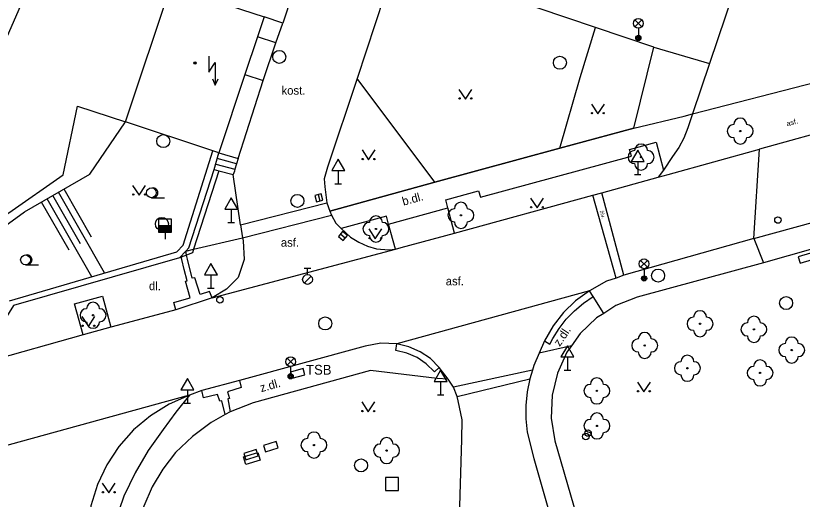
# Model space of a CAD drawing. Extents: x -596229 to -595156, y -1161237 to -1159376.
# Drawn here: x -596012 to -595951.6, y -1160048.1 to -1160011 of the extents above; entities that cross this region are included whole.
import ezdxf

# ---------------------------------------------------------------- set-up
doc = ezdxf.new("R2010")
doc.units = 0
for name, color, linetype in [('Level 22', 7, 'Continuous'), ('Level 24', 7, 'Continuous'), ('Level 26', 7, 'Continuous'), ('Level 27', 7, 'Continuous'), ('Level 28', 7, 'Continuous'), ('Level 33', 7, 'Continuous'), ('Level 34', 7, 'Continuous'), ('Level 36', 7, 'Continuous'), ('Level 39', 7, 'Continuous'), ('Specificka linie pasportu komunikaci', 7, 'Continuous'), ('TM - budovy zdene_ betonove - VP', 7, 'Continuous'), ('TM - chodniky - VP', 7, 'Continuous'), ('TM - horni hrana svahu', 7, 'Continuous'), ('TM - hranice souvisleho porostu (skupiny stromu_ kere)', 7, 'Continuous'), ('TM - komunikace - VP', 7, 'Continuous'), ('TM - letecke snimky - pomocna linie', 7, 'Continuous'), ('TM - popis objektu', 7, 'Continuous'), ('TM - popis povrchu', 7, 'Continuous'), ('TM - rozhrani mezi zpev. plochami mezi sebou - VP', 7, 'Continuous'), ('TM - rozhrani ploch obecne - VP', 7, 'Continuous'), ('TM - schody - VP', 7, 'Continuous'), ('TM - srafovani', 7, 'Continuous'), ('TM - zed operna - VP', 7, 'Continuous')]:
    doc.layers.add(name, color=color, linetype=linetype)

msp = doc.modelspace()

# ---------------------------------------------------------------- linework, layer by layer
at = {"layer": 'Level 22'}
for centre in [(-595956.35, -1160019.83), (-595963.97, -1160021.83), (-595977.82, -1160026.3), (-595984.35, -1160027.35), (-596006.1, -1160033.98), (-595959.44, -1160034.63), (-595955.3, -1160035.06), (-595963.69, -1160036.3), (-595952.39, -1160036.65), (-595960.41, -1160038.05), (-595954.82, -1160038.41), (-595967.37, -1160039.79), (-595967.36, -1160042.48), (-595989.12, -1160043.95), (-595983.53, -1160044.38)]:
    msp.add_circle(centre, 0.05, dxfattribs=at)
for centre, start, end in [((-595956.35, -1160019.33), 0, 180), ((-595956.85, -1160019.83), 90, 270), ((-595955.85, -1160019.83), 270, 90), ((-595956.35, -1160020.33), 180, 0), ((-595963.97, -1160021.33), 0, 180), ((-595964.47, -1160021.83), 90, 270), ((-595963.47, -1160021.83), 270, 90), ((-595963.97, -1160022.33), 180, 0), ((-595977.82, -1160025.8), 0, 180), ((-595984.35, -1160026.85), 0, 180), ((-595978.32, -1160026.3), 90, 270), ((-595977.32, -1160026.3), 270, 90), ((-595984.85, -1160027.35), 90, 270), ((-595983.85, -1160027.35), 270, 90), ((-595977.82, -1160026.8), 180, 0), ((-595984.35, -1160027.85), 180, 0), ((-596006.1, -1160033.48), 0, 180), ((-596006.6, -1160033.98), 90, 270), ((-596005.6, -1160033.98), 270, 90), ((-595959.44, -1160034.13), 0, 180), ((-595959.94, -1160034.63), 90, 270), ((-595958.94, -1160034.63), 270, 90), ((-595955.3, -1160034.56), 0, 180), ((-596006.1, -1160034.48), 180, 0), ((-595955.8, -1160035.06), 90, 270), ((-595954.8, -1160035.06), 270, 90), ((-595963.69, -1160035.8), 0, 180), ((-595959.44, -1160035.13), 180, 0), ((-595964.19, -1160036.3), 90, 270), ((-595963.19, -1160036.3), 270, 90), ((-595955.3, -1160035.56), 180, 0), ((-595952.39, -1160036.15), 0, 180), ((-595952.89, -1160036.65), 90, 270), ((-595951.89, -1160036.65), 270, 90), ((-595963.69, -1160036.8), 180, 0), ((-595960.41, -1160037.55), 0, 180), ((-595952.39, -1160037.15), 180, 0), ((-595960.91, -1160038.05), 90, 270), ((-595959.91, -1160038.05), 270, 90), ((-595954.82, -1160037.91), 0, 180), ((-595955.32, -1160038.41), 90, 270), ((-595954.32, -1160038.41), 270, 90), ((-595967.37, -1160039.29), 0, 180), ((-595960.41, -1160038.55), 180, 0), ((-595954.82, -1160038.91), 180, 0), ((-595967.87, -1160039.79), 90, 270), ((-595966.87, -1160039.79), 270, 90), ((-595967.37, -1160040.29), 180, 0), ((-595967.36, -1160041.98), 0, 180), ((-595967.86, -1160042.48), 90, 270), ((-595966.86, -1160042.48), 270, 90), ((-595989.12, -1160043.45), 0, 180), ((-595967.36, -1160042.98), 180, 0), ((-595989.62, -1160043.95), 90, 270), ((-595988.62, -1160043.95), 270, 90), ((-595984.03, -1160044.38), 90, 270), ((-595983.53, -1160043.88), 0, 180), ((-595983.03, -1160044.38), 270, 90), ((-595989.12, -1160044.45), 180, 0), ((-595983.53, -1160044.88), 180, 0)]:
    msp.add_arc(centre, 0.5, start, end, dxfattribs=at)
at = {"layer": 'Level 24'}
for points in [[(-595951.744, -1160029.976), (-595950.789, -1160029.682), (-595950.936, -1160029.204), (-595951.891, -1160029.498)], [(-595990.782, -1160038.82), (-595989.819, -1160038.55), (-595989.954, -1160038.069), (-595990.917, -1160038.339)], [(-595992.032, -1160043.685), (-595992.984, -1160043.991), (-595992.831, -1160044.467), (-595991.879, -1160044.161)], [(-595993.551, -1160044.293), (-595994.503, -1160044.599), (-595994.351, -1160045.075), (-595993.398, -1160044.77)]]:
    msp.add_lwpolyline(points, close=True, dxfattribs=at)
at = {"layer": 'Level 26'}
msp.add_lwpolyline([(-595983.62, -1160047.45), (-595982.62, -1160047.45), (-595982.62, -1160046.45), (-595983.62, -1160046.45)], close=True, dxfattribs=at)
at = {"layer": 'Level 27'}
for p, q in [((-595988.806, -1160024.709), (-595988.674, -1160025.191)), ((-595987.081, -1160027.728), (-595986.699, -1160028.052))]:
    msp.add_line(p, q, dxfattribs=at)
for points in [[(-595989.047, -1160024.774), (-595988.916, -1160025.257), (-595988.433, -1160025.126), (-595988.564, -1160024.643)], [(-595987.242, -1160027.919), (-595986.861, -1160028.242), (-595986.538, -1160027.861), (-595986.919, -1160027.538)]]:
    msp.add_lwpolyline(points, close=True, dxfattribs=at)
for centre in [(-595991.78, -1160014.13), (-595970.21, -1160014.58), (-596000.7, -1160020.6), (-595990.39, -1160025.19), (-596000.81, -1160026.96), (-595962.66, -1160030.93), (-595952.82, -1160033.04), (-595988.25, -1160034.61), (-595985.5, -1160045.51)]:
    msp.add_circle(centre, 0.5, dxfattribs=at)
at = {"layer": 'Level 28'}
for p, q in [((-596001.06, -1160027.09), (-596000.06, -1160027.09)), ((-596001.06, -1160027.14), (-596000.06, -1160027.14)), ((-596001.06, -1160027.19), (-596000.06, -1160027.19)), ((-596001.06, -1160027.24), (-596000.06, -1160027.24)), ((-596001.06, -1160027.29), (-596000.06, -1160027.29)), ((-596001.06, -1160027.34), (-596000.06, -1160027.34)), ((-596001.06, -1160027.39), (-596000.06, -1160027.39)), ((-596001.06, -1160027.44), (-596000.06, -1160027.44)), ((-596001.06, -1160027.49), (-596000.06, -1160027.49)), ((-596001.06, -1160027.54), (-596000.06, -1160027.54)), ((-596000.56, -1160027.59), (-596000.56, -1160028.12)), ((-595989.86, -1160030.355), (-595989.36, -1160030.355)), ((-595989.61, -1160030.855), (-595989.61, -1160030.355)), ((-595989.868, -1160031.502), (-595989.338, -1160030.972))]:
    msp.add_line(p, q, dxfattribs=at)
msp.add_lwpolyline([(-596001.06, -1160027.59), (-596000.06, -1160027.59), (-596000.06, -1160026.59), (-596001.06, -1160026.59)], close=True, dxfattribs=at)
for centre, radius in [((-595953.45, -1160026.66), 0.25), ((-595989.61, -1160031.23), 0.375), ((-595996.34, -1160032.79), 0.25), ((-595968.22, -1160043.29), 0.25), ((-595968.05, -1160043.03), 0.25)]:
    msp.add_circle(centre, radius, dxfattribs=at)
at = {"layer": 'Level 33'}
for p, q in [((-595964.445, -1160011.82), (-595963.915, -1160011.29)), ((-595964.445, -1160011.29), (-595963.915, -1160011.82)), ((-595964.18, -1160011.93), (-595964.18, -1160012.68)), ((-595964.005, -1160030.29), (-595963.475, -1160029.76)), ((-595964.005, -1160029.76), (-595963.475, -1160030.29)), ((-595963.74, -1160030.4), (-595963.74, -1160031.15)), ((-595991.175, -1160037.81), (-595990.645, -1160037.28)), ((-595991.175, -1160037.28), (-595990.645, -1160037.81)), ((-595990.91, -1160037.92), (-595990.91, -1160038.67))]:
    msp.add_line(p, q, dxfattribs=at)
for centre, radius in [((-595964.18, -1160011.555), 0.375), ((-595964.18, -1160012.68), 0.2), ((-595964.18, -1160012.68), 0.145), ((-595964.18, -1160012.68), 0.0876), ((-595963.74, -1160030.025), 0.375), ((-595963.74, -1160031.15), 0.2), ((-595963.74, -1160031.15), 0.145), ((-595963.74, -1160031.15), 0.0876), ((-595990.91, -1160037.545), 0.375), ((-595990.91, -1160038.67), 0.2), ((-595990.91, -1160038.67), 0.145), ((-595990.91, -1160038.67), 0.0876)]:
    msp.add_circle(centre, radius, dxfattribs=at)
at = {"layer": 'Level 34'}
for p, q in [((-595964.23, -1160022.152), (-595964.23, -1160023.17)), ((-595987.25, -1160022.852), (-595987.25, -1160023.87)), ((-595964.48, -1160023.17), (-595963.98, -1160023.17)), ((-595987.5, -1160023.87), (-595987, -1160023.87)), ((-595995.48, -1160025.832), (-595995.48, -1160026.85)), ((-595995.73, -1160026.85), (-595995.23, -1160026.85)), ((-595997.04, -1160030.872), (-595997.04, -1160031.89)), ((-595997.29, -1160031.89), (-595996.79, -1160031.89)), ((-595969.63, -1160037.182), (-595969.63, -1160038.2)), ((-595969.88, -1160038.2), (-595969.38, -1160038.2)), ((-595979.38, -1160039.062), (-595979.38, -1160040.08)), ((-595998.85, -1160039.712), (-595998.85, -1160040.73)), ((-595979.63, -1160040.08), (-595979.13, -1160040.08)), ((-595999.1, -1160040.73), (-595998.6, -1160040.73))]:
    msp.add_line(p, q, dxfattribs=at)
for points in [[(-595964.73, -1160022.152), (-595963.73, -1160022.152), (-595964.23, -1160021.286)], [(-595987.75, -1160022.852), (-595986.75, -1160022.852), (-595987.25, -1160021.986)], [(-595995.98, -1160025.832), (-595994.98, -1160025.832), (-595995.48, -1160024.966)], [(-595997.54, -1160030.872), (-595996.54, -1160030.872), (-595997.04, -1160030.006)], [(-595970.13, -1160037.182), (-595969.13, -1160037.182), (-595969.63, -1160036.316)], [(-595979.88, -1160039.062), (-595978.88, -1160039.062), (-595979.38, -1160038.196)], [(-595999.35, -1160039.712), (-595998.35, -1160039.712), (-595998.85, -1160038.846)]]:
    msp.add_lwpolyline(points, close=True, dxfattribs=at)
at = {"layer": 'Level 36'}
for p, q in [((-596001.61, -1160024.945), (-596000.61, -1160024.945)), ((-596011.29, -1160030.095), (-596010.29, -1160030.095))]:
    msp.add_line(p, q, dxfattribs=at)
for points in [[(-595997.2, -1160014.06), (-595997.2, -1160015.31), (-595996.7, -1160014.56), (-595996.7, -1160016.31)], [(-595996.919, -1160015.821), (-595996.7, -1160016.31), (-595996.481, -1160015.821)], [(-595977.97, -1160016.62), (-595977.47, -1160017.37), (-595976.97, -1160016.62)], [(-595967.79, -1160017.75), (-595967.29, -1160018.5), (-595966.79, -1160017.75)], [(-595985.42, -1160021.28), (-595984.92, -1160022.03), (-595984.42, -1160021.28)], [(-596003.06, -1160024), (-596002.56, -1160024.75), (-596002.06, -1160024)], [(-595972.47, -1160024.98), (-595971.97, -1160025.73), (-595971.47, -1160024.98)], [(-595984.9, -1160027.35), (-595984.4, -1160028.1), (-595983.9, -1160027.35)], [(-596006.95, -1160034.08), (-596006.45, -1160034.83), (-596005.95, -1160034.08)], [(-595964.25, -1160039.12), (-595963.75, -1160039.87), (-595963.25, -1160039.12)], [(-595985.44, -1160040.64), (-595984.94, -1160041.39), (-595984.44, -1160040.64)], [(-596005.39, -1160046.88), (-596004.89, -1160047.63), (-596004.39, -1160046.88)]]:
    msp.add_lwpolyline(points, dxfattribs=at)
for centre, radius in [((-595977.92, -1160017.32), 0.05), ((-595977.021, -1160017.32), 0.05), ((-595967.74, -1160018.45), 0.05), ((-595966.841, -1160018.45), 0.05), ((-595985.37, -1160021.98), 0.05), ((-595984.471, -1160021.98), 0.05), ((-596001.61, -1160024.57), 0.375), ((-596003.01, -1160024.7), 0.05), ((-596002.111, -1160024.7), 0.05), ((-595972.42, -1160025.68), 0.05), ((-595971.521, -1160025.68), 0.05), ((-595984.85, -1160028.05), 0.05), ((-595983.951, -1160028.05), 0.05), ((-596011.29, -1160029.72), 0.375), ((-596006.9, -1160034.78), 0.05), ((-596006.001, -1160034.78), 0.05), ((-595964.2, -1160039.82), 0.05), ((-595963.301, -1160039.82), 0.05), ((-595985.39, -1160041.34), 0.05), ((-595984.491, -1160041.34), 0.05), ((-596005.34, -1160047.58), 0.05), ((-596004.441, -1160047.58), 0.05)]:
    msp.add_circle(centre, radius, dxfattribs=at)
for centre in [(-596001.485, -1160024.57), (-596011.165, -1160029.72)]:
    msp.add_arc(centre, 0.375, 260.40593, 99.59407, dxfattribs=at)
at = {"layer": 'Level 39'}
for radius in [0.09, 0.0398]:
    msp.add_circle((-595998.27, -1160014.59), radius, dxfattribs=at)
at = {"layer": 'Specificka linie pasportu komunikaci'}
for points in [[(-595992.04, -1160013.05), (-595993.45, -1160012.58)], [(-595962.99, -1160013.38), (-595958.7, -1160014.63)], [(-595960.01, -1160018.5), (-595950.45, -1160016.05)], [(-596017.82, -1160030.71), (-596012.56, -1160026.11), (-596008.4, -1160023.19), (-596007.3, -1160017.9), (-596003.6, -1160019.11)], [(-595964.53, -1160019.6), (-595960.67, -1160018.68), (-595960.01, -1160018.5)], [(-595955.31, -1160028.08), (-595954.86, -1160021.21)], [(-595983.38, -1160026.97), (-595978.83, -1160025.72)], [(-595994.6, -1160028.02), (-595987.77, -1160026.29)], [(-595998.37, -1160028.91), (-595994.6, -1160028.02)], [(-595955.31, -1160028.08), (-595954.57, -1160029.96)], [(-595998.97, -1160029.06), (-595998.37, -1160028.91)], [(-595967.93, -1160032.1), (-595982.74, -1160036.18)], [(-595998.69, -1160040.13), (-596025.4, -1160047.46)]]:
    msp.add_lwpolyline(points, dxfattribs=at)
at = {"layer": 'TM - budovy zdene_ betonove - VP'}
for points in [[(-595989.4, -1160005.14), (-595991.52, -1160011.53)], [(-596003.6, -1160019.11), (-596000.12, -1160008.68)], [(-595999.19, -1160008.99), (-595992.94, -1160011.06)], [(-595992.94, -1160011.06), (-595993.45, -1160012.58)], [(-595991.52, -1160011.53), (-595992.94, -1160011.06)], [(-595993.45, -1160012.58), (-595994.42, -1160015.49)], [(-595994.42, -1160015.49), (-595996.43, -1160021.5)], [(-595996.9, -1160021.34), (-596003.6, -1160019.11)], [(-595996.43, -1160021.5), (-595996.9, -1160021.34)]]:
    msp.add_lwpolyline(points, dxfattribs=at)
at = {"layer": 'TM - chodniky - VP'}
for points in [[(-595967.48, -1160011.86), (-595982.82, -1160006.66)], [(-595983.02, -1160007.36), (-595985.8, -1160015.78)], [(-595992.04, -1160013.05), (-595991.52, -1160011.53)], [(-595962.99, -1160013.38), (-595967.48, -1160011.86)], [(-595993.02, -1160015.94), (-595992.04, -1160013.05)], [(-595964.53, -1160019.6), (-595962.99, -1160013.38)], [(-595994.94, -1160021.93), (-595993.02, -1160015.94)], [(-595985.8, -1160015.78), (-595988.08, -1160022.6)], [(-595987.9, -1160025.97), (-595979.83, -1160023.75), (-595970.22, -1160021.15), (-595964.53, -1160019.6)], [(-595964.53, -1160019.6), (-595970.22, -1160021.15), (-595979.83, -1160023.75), (-595987.9, -1160025.97)], [(-595970.22, -1160021.15), (-595964.53, -1160019.6)], [(-595978.83, -1160025.72), (-595978.99, -1160025.1), (-595976.46, -1160024.43), (-595976.31, -1160024.9), (-595964.7, -1160021.75), (-595964.86, -1160021.25), (-595962.82, -1160020.69), (-595962.24, -1160022.84)], [(-595979.83, -1160023.75), (-595970.22, -1160021.15)], [(-595994.94, -1160021.93), (-595995.07, -1160022.34), (-595995.19, -1160022.76), (-595995.23, -1160022.9)], [(-595988.08, -1160022.6), (-595988.32, -1160023.49), (-595988.29, -1160024.12), (-595988.12, -1160025.34)], [(-595994.76, -1160027.03), (-595995.32, -1160023.17)], [(-595987.9, -1160025.97), (-595979.83, -1160023.75)], [(-595988.12, -1160025.34), (-595987.9, -1160025.97)], [(-595978.32, -1160027.66), (-595978.83, -1160025.72)], [(-595983.55, -1160026.36), (-595987.03, -1160027.32)], [(-595983.38, -1160026.97), (-595983.55, -1160026.36)], [(-595982.86, -1160028.9), (-595983.38, -1160026.97)], [(-595994.76, -1160027.03), (-595994.6, -1160028.02)], [(-595987.03, -1160027.32), (-595986.3, -1160027.99), (-595985.67, -1160028.37), (-595985.01, -1160028.67), (-595984.31, -1160028.88), (-595983.36, -1160028.94), (-595982.86, -1160028.9)], [(-595994.6, -1160028.02), (-595994.56, -1160028.25), (-595994.49, -1160029.7), (-595994.95, -1160031.08), (-595995.85, -1160031.98), (-595996.93, -1160032.64)], [(-595946.97, -1160027.81), (-595954.57, -1160029.96)], [(-595954.57, -1160029.96), (-595964.27, -1160032.6)], [(-596006.86, -1160035.49), (-596007.52, -1160033.1), (-596005.38, -1160032.51), (-596004.72, -1160034.9)], [(-595964.27, -1160032.6), (-595965.9, -1160033.24), (-595966.84, -1160033.83)], [(-595966.84, -1160033.83), (-595967.39, -1160034.18), (-595968.66, -1160035.39), (-595969.33, -1160036.33)], [(-595969.33, -1160036.33), (-595969.68, -1160036.82), (-595970.4, -1160038.42), (-595970.8, -1160040.13), (-595970.87, -1160041.89), (-595970.6, -1160043.62), (-595967.51, -1160054.31), (-595966.33, -1160057.43), (-595963.46, -1160055.4), (-595959.15, -1160061.26)], [(-595978.8, -1160038.9), (-595979.64, -1160038.84), (-595984.78, -1160038.22), (-595993.79, -1160040.7), (-595995.55, -1160041.41)], [(-595998.69, -1160040.13), (-595999.73, -1160041.42), (-596000.71, -1160042.75), (-596001.87, -1160044.37), (-596002.87, -1160046.09), (-596003.72, -1160047.89), (-596004.44, -1160049.98)], [(-595995.55, -1160041.41), (-595995.93, -1160041.6)], [(-595995.93, -1160041.6), (-595997.02, -1160042.23)], [(-595997.02, -1160042.23), (-595998.46, -1160043.29), (-595999.75, -1160044.53), (-596000.73, -1160045.8), (-596001.55, -1160047.17), (-596002.19, -1160048.64), (-596002.64, -1160050.18)]]:
    msp.add_lwpolyline(points, dxfattribs=at)
at = {"layer": 'TM - horni hrana svahu'}
msp.add_lwpolyline([(-596017.82, -1160030.71), (-596011.37, -1160026.03), (-596006.34, -1160023.15), (-596003.6, -1160019.11)], dxfattribs=at)
at = {"layer": 'TM - hranice souvisleho porostu (skupiny stromu_ kere)'}
for points in [[(-595979.83, -1160023.75), (-595985.8, -1160015.78)], [(-595970.22, -1160021.15), (-595968.66, -1160015.72)]]:
    msp.add_lwpolyline(points, dxfattribs=at)
at = {"layer": 'TM - komunikace - VP'}
for points in [[(-595955.63, -1160005.53), (-595958.7, -1160014.63)], [(-595958.7, -1160014.63), (-595960.01, -1160018.5)], [(-595960.01, -1160018.5), (-595960.38, -1160019.59), (-595960.69, -1160020.36), (-595961.08, -1160021.09), (-595961.55, -1160021.77), (-595962.24, -1160022.84)], [(-595962.24, -1160022.84), (-595962.65, -1160023.38)], [(-595967, -1160024.56), (-595962.65, -1160023.38)], [(-595967.69, -1160024.75), (-595967, -1160024.56)], [(-595978.32, -1160027.66), (-595967.69, -1160024.75)], [(-595955.31, -1160028.08), (-595947.36, -1160025.9)], [(-595982.42, -1160028.77), (-595978.32, -1160027.66)], [(-595955.31, -1160028.08), (-595965.29, -1160030.91)], [(-595982.86, -1160028.9), (-595982.42, -1160028.77)], [(-595996.93, -1160032.64), (-595982.86, -1160028.9)], [(-595965.88, -1160031.12), (-595966.63, -1160031.36), (-595967.93, -1160032.1)], [(-595965.29, -1160030.91), (-595965.88, -1160031.12)], [(-595967.93, -1160032.1), (-595969, -1160032.86), (-595969.94, -1160033.77), (-595970.74, -1160034.8), (-595971.39, -1160035.94)], [(-595996.93, -1160032.64), (-595999.73, -1160033.55)], [(-595999.73, -1160033.55), (-596003.09, -1160034.46)], [(-596003.09, -1160034.46), (-596004.72, -1160034.9)], [(-596004.72, -1160034.9), (-596006.86, -1160035.49)], [(-596006.86, -1160035.49), (-596014.35, -1160037.57)], [(-595971.39, -1160035.94), (-595971.8, -1160036.9)], [(-595985.19, -1160036.35), (-595994.84, -1160038.98)], [(-595982.74, -1160036.18), (-595983.97, -1160036.13), (-595985.19, -1160036.35)], [(-595979.5, -1160037.98), (-595980.17, -1160037.31), (-595980.95, -1160036.78), (-595981.82, -1160036.4), (-595982.74, -1160036.18)], [(-595971.8, -1160036.9), (-595972.21, -1160037.85), (-595972.32, -1160038.2)], [(-595978.8, -1160038.9), (-595979.5, -1160037.98)], [(-595972.32, -1160038.2), (-595972.52, -1160038.85)], [(-595994.84, -1160038.98), (-595997.74, -1160039.77)], [(-595978.39, -1160039.49), (-595978.8, -1160038.9)], [(-595972.52, -1160038.85), (-595972.74, -1160039.86), (-595972.84, -1160040.9), (-595972.84, -1160041.94), (-595972.74, -1160042.97), (-595972.22, -1160044.98), (-595969.67, -1160053.87), (-595968.75, -1160056.93), (-595968.09, -1160058.69), (-595967.32, -1160060.41), (-595966.46, -1160062.08), (-595965.94, -1160062.99)], [(-595978.11, -1160040.21), (-595978.39, -1160039.49)], [(-595998.69, -1160040.13), (-596000.24, -1160040.81), (-596001.68, -1160041.7), (-596002.98, -1160042.78), (-596004.11, -1160044.05)], [(-595997.74, -1160039.77), (-595998.69, -1160040.13)], [(-595977.93, -1160049.48), (-595977.74, -1160043.52), (-595977.72, -1160042.02), (-595978.02, -1160040.56), (-595978.11, -1160040.21)], [(-596004.11, -1160044.05), (-596005.04, -1160045.46), (-596005.76, -1160046.99), (-596006.26, -1160048.61), (-596006.52, -1160050.28)]]:
    msp.add_lwpolyline(points, dxfattribs=at)
at = {"layer": 'TM - letecke snimky - pomocna linie'}
for points in [[(-596010.08, -1160006.53), (-596016.66, -1160021.56), (-596021.21, -1160032.66)], [(-595968.66, -1160015.72), (-595967.48, -1160011.86)]]:
    msp.add_lwpolyline(points, dxfattribs=at)
at = {"layer": 'TM - rozhrani mezi zpev. plochami mezi sebou - VP'}
for points in [[(-595948.38, -1160019.43), (-595954.86, -1160021.21)], [(-595961.88, -1160023.17), (-595954.86, -1160021.21)], [(-595962.65, -1160023.38), (-595961.88, -1160023.17)], [(-595965.29, -1160030.91), (-595967, -1160024.56)], [(-595965.88, -1160031.12), (-595967.69, -1160024.75)], [(-595994.76, -1160027.03), (-595988.12, -1160025.34)], [(-595998.91, -1160029.35), (-595998.94, -1160029.19), (-595998.97, -1160029.06)], [(-595996.93, -1160032.64), (-595997.15, -1160032.16), (-595997.86, -1160032.39), (-595998.28, -1160031.11), (-595998.48, -1160031.14), (-595998.85, -1160029.66), (-595998.91, -1160029.35)], [(-595999.73, -1160033.55), (-595999.89, -1160032.99), (-595999.09, -1160032.77), (-595998.62, -1160032.64), (-595999, -1160031.36), (-595998.87, -1160031.32), (-595999.09, -1160030.45), (-595999.28, -1160029.69), (-595999.32, -1160029.51)], [(-595967.65, -1160032.53), (-595967.93, -1160032.1)], [(-595971.39, -1160035.94), (-595970.98, -1160036.21), (-595970.76, -1160035.77), (-595970.28, -1160035), (-595969.72, -1160034.28), (-595969.09, -1160033.63), (-595968.4, -1160033.04), (-595967.65, -1160032.53)], [(-595966.84, -1160033.83), (-595967.65, -1160032.53)], [(-595979.5, -1160037.98), (-595979.86, -1160038.33), (-595980.48, -1160037.72), (-595981.19, -1160037.23), (-595981.99, -1160036.88), (-595982.83, -1160036.68), (-595982.74, -1160036.18)], [(-595969.33, -1160036.33), (-595971.8, -1160036.9)], [(-595972.32, -1160038.2), (-595978.39, -1160039.49)], [(-595994.84, -1160038.98), (-595994.71, -1160039.52), (-595995.76, -1160039.85), (-595995.6, -1160040.37), (-595995.74, -1160040.41), (-595995.55, -1160041.41)], [(-595978.11, -1160040.21), (-595972.52, -1160038.85)], [(-595995.93, -1160041.6), (-595996.19, -1160040.54), (-595996.34, -1160040.58), (-595996.54, -1160040.07), (-595997.61, -1160040.33), (-595997.74, -1160039.77)]]:
    msp.add_lwpolyline(points, dxfattribs=at)
at = {"layer": 'TM - rozhrani ploch obecne - VP'}
for points in [[(-595994.42, -1160015.49), (-595993.02, -1160015.94)], [(-595999.67, -1160029.11), (-595999.18, -1160028.58), (-595996.9, -1160021.34)], [(-595996.43, -1160021.5), (-595994.94, -1160021.93)], [(-595996.43, -1160022.88), (-595998.37, -1160028.91)], [(-595996.78, -1160022.79), (-595996.43, -1160022.88)], [(-595996.43, -1160022.88), (-595995.32, -1160023.17)], [(-595995.23, -1160022.9), (-595995.32, -1160023.17)], [(-595987.9, -1160025.97), (-595987.77, -1160026.29)], [(-595987.77, -1160026.29), (-595987.43, -1160026.89), (-595987.03, -1160027.32)], [(-596012.52, -1160032.88), (-595999.67, -1160029.11)], [(-595998.91, -1160029.35), (-595999.32, -1160029.51)], [(-595998.45, -1160029.17), (-595998.91, -1160029.35)], [(-595998.37, -1160028.91), (-595998.45, -1160029.17)], [(-595999.32, -1160029.51), (-595999.45, -1160029.56)], [(-595994.53, -1160044.86), (-595993.42, -1160044.53), (-595993.25, -1160045.11), (-595994.36, -1160045.44), (-595994.53, -1160044.86)]]:
    msp.add_lwpolyline(points, dxfattribs=at)
at = {"layer": 'TM - schody - VP'}
for points in [[(-595995.07, -1160022.34), (-595996.55, -1160021.93)], [(-595996.66, -1160022.36), (-595995.19, -1160022.76)]]:
    msp.add_lwpolyline(points, dxfattribs=at)
at = {"layer": 'TM - srafovani'}
for points in [[(-596005.21, -1160030.73), (-596008.76, -1160024.53)], [(-596006.21, -1160027.98), (-596008.32, -1160024.28)], [(-596006.19, -1160031.02), (-596009.62, -1160025.03)], [(-596007.07, -1160028.48), (-596009.19, -1160024.78)], [(-596007.94, -1160028.97), (-596010.06, -1160025.28)]]:
    msp.add_lwpolyline(points, dxfattribs=at)
at = {"layer": 'TM - zed operna - VP'}
for points in [[(-595996.78, -1160022.79), (-595996.43, -1160021.5)], [(-595998.97, -1160029.06), (-595998.73, -1160028.81), (-595996.78, -1160022.79)], [(-595999.45, -1160029.56), (-595998.97, -1160029.06)], [(-595999.45, -1160029.56), (-596012.22, -1160033.22), (-596013.71, -1160035.59)]]:
    msp.add_lwpolyline(points, dxfattribs=at)

# ---------------------------------------------------------------- texts
at = {"layer": 'TM - popis objektu'}
msp.add_text('TSB', height=0.75, dxfattribs=at).set_placement((-595989.72, -1160038.54))
at = {"layer": 'TM - popis povrchu'}
for s, p in [('kost.', (-595991.61, -1160017.03)), ('asf.', (-595991.66, -1160028.71)), ('asf.', (-595978.99, -1160031.68)), ('dl.', (-596001.8, -1160032.05))]:
    msp.add_text(s, height=0.65, dxfattribs=at).set_placement(p)
for s, height, rotation, p in [('asf.', 0.4, 15.57254, (-595952.74, -1160019.47)), ('b.dl.', 0.65, 15.27649, (-595982.24, -1160025.56)), ('živ.', 0.3, 285.7397, (-595967.15, -1160025.98)), ('z.dl.', 0.65, 56.04094, (-595970.22, -1160036.42)), ('z.dl.', 0.65, 15.65281, (-595993.17, -1160039.89))]:
    msp.add_text(s, height=height, rotation=rotation, dxfattribs=at).set_placement(p)

doc.saveas('drawing.dxf')
